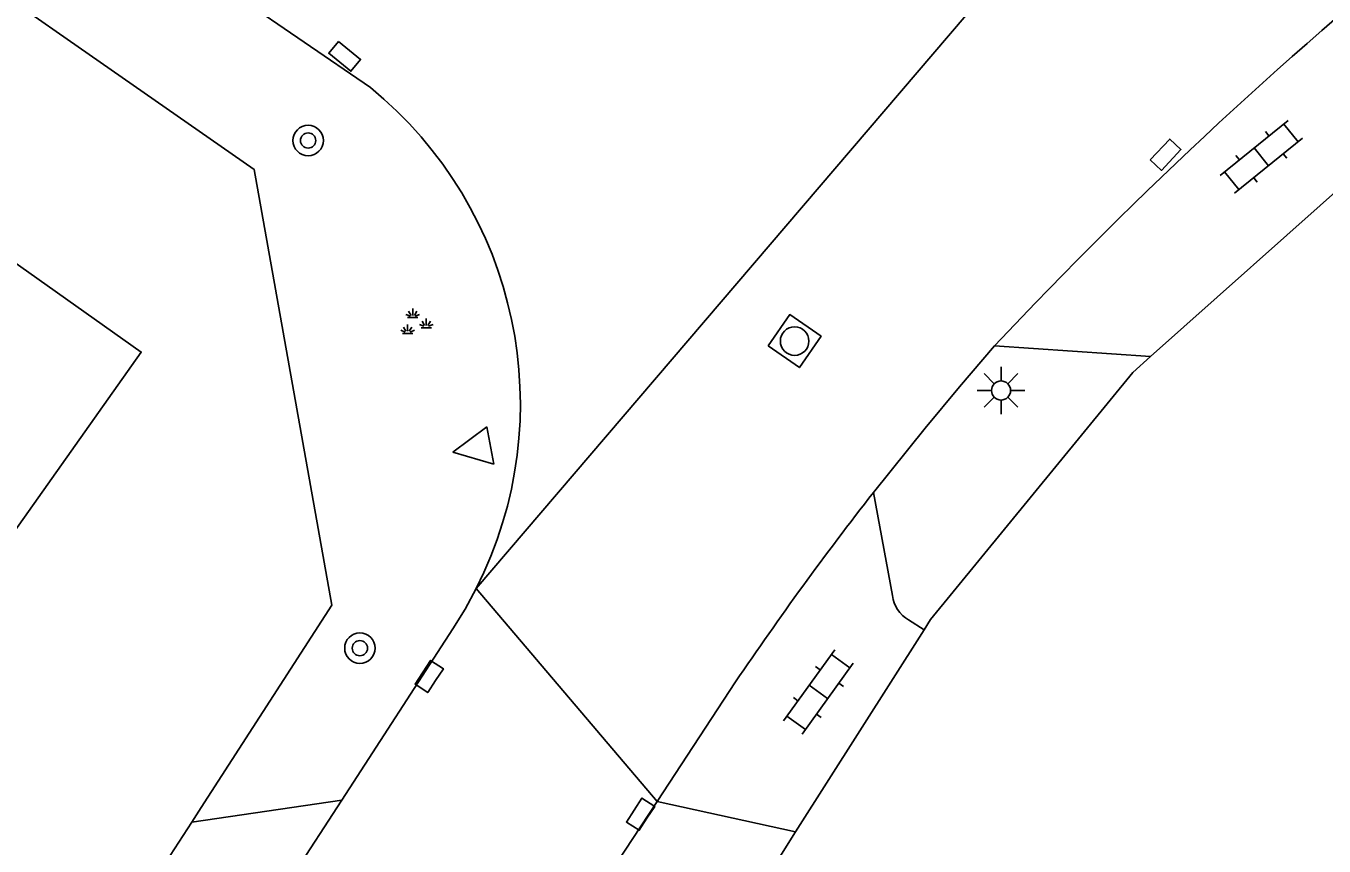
# Model space of a CAD drawing. Extents: x 136000 to 141014, y 402000 to 403500.
# Drawn here: x 139323.73 to 139357.82, y 402060.1 to 402081.64 of the extents above; entities that cross this region are included whole.
import ezdxf

# ---------------------------------------------------------------- set-up
doc = ezdxf.new("R2010")
doc.units = 0
for name, color, linetype in [('gg-afsc-erfafscheiding', 7, 'Continuous'), ('gg-afsc-hekwerk', 7, 'Continuous'), ('gg-bbg-hoofdgebouw', 7, 'Continuous'), ('gg-knt-verharding', 7, 'Continuous'), ('gt-grn-weggrens', 7, 'Continuous'), ('gt-symb-boom', 7, 'Continuous'), ('gt-symb-groenvak', 7, 'Continuous'), ('gt-symb-klinker verharding', 7, 'Continuous'), ('gt-symb-kolk', 7, 'Continuous'), ('gt-symb-kolk center center', 7, 'Continuous'), ('gt-symb-lichtmast', 7, 'Continuous'), ('gt-symb-rioolschacht', 7, 'Continuous'), ('gt-symb-waterafsluiter', 7, 'Continuous')]:
    doc.layers.add(name, color=color, linetype=linetype)

# ---------------------------------------------------------------- blocks, each defined once
blk = doc.blocks.new('gt0-LMAST')
at = {"layer": 'gt-symb-lichtmast'}
for p, q in [((-0.182, 0.173), (-0.447, 0.438)), ((-0.005, 0.246), (-0.005, 0.621)), ((0.172, 0.173), (0.437, 0.438)), ((-0.255, -0.004), (-0.63, -0.004)), ((-0.182, -0.181), (-0.447, -0.446)), ((-0.005, -0.254), (-0.005, -0.629)), ((0.437, -0.446), (0.172, -0.181)), ((0.245, -0.004), (0.62, -0.004))]:
    blk.add_line(p, q, dxfattribs=at)
blk.add_circle((-0.005, -0.004), 0.25, dxfattribs=at)
blk = doc.blocks.new('gt0-KOLKCC')
at = {"layer": 'gt-symb-kolk center center'}
blk.add_lwpolyline([(-0.375, 0.2), (0.375, 0.2), (0.375, -0.2), (-0.375, -0.2)], close=True, dxfattribs=at)
blk = doc.blocks.new('gt0-KL1')
at = {"layer": 'gt-symb-klinker verharding'}
for p, q in [((-0.5, 0.3), (-0.5, 0.45)), ((0.5, 0.3), (0.5, 0.45)), ((-1.15, 0.3), (1.15, 0.3)), ((-1, -0.3), (-1, 0.3)), ((0, -0.3), (0, 0.3)), ((1, -0.3), (1, 0.3)), ((-1.15, -0.3), (1.15, -0.3)), ((-0.5, -0.45), (-0.5, -0.3)), ((0.5, -0.45), (0.5, -0.3))]:
    blk.add_line(p, q, dxfattribs=at)
blk = doc.blocks.new('gt0-KOLK')
at = {"layer": 'gt-symb-kolk'}
blk.add_lwpolyline([(0, 0), (0.375, 0), (0.375, 0.4), (-0.375, 0.4), (-0.375, 0), (0, 0)], dxfattribs=at)
blk = doc.blocks.new('gt0-RS')
at = {"layer": 'gt-symb-rioolschacht'}
blk.add_lwpolyline([(-0.5, -0.5), (0.5, -0.5), (0.5, 0.5), (-0.5, 0.5)], close=True, dxfattribs=at)
blk.add_circle((0, 0), 0.375, dxfattribs=at)
blk = doc.blocks.new('gt0-BOOM')
at = {"layer": 'gt-symb-boom'}
for radius in [0.4, 0.2]:
    blk.add_circle((0, 0), radius, dxfattribs=at)
blk = doc.blocks.new('gt0-GRVAK')
at = {"layer": 'gt-symb-groenvak'}
for p, q in [((-0.047, 0.214), (-0.047, 0.393)), ((-0.11, 0.189), (-0.228, 0.24)), ((-0.182, 0.153), (0.088, 0.153)), ((-0.091, 0.211), (-0.156, 0.322)), ((-0.004, 0.211), (0.061, 0.322)), ((0.015, 0.189), (0.133, 0.24)), ((0.262, -0.052), (0.197, 0.059)), ((0.305, -0.049), (0.305, 0.13)), ((0.349, -0.052), (0.414, 0.059)), ((-0.245, -0.228), (-0.363, -0.177)), ((-0.318, -0.264), (-0.047, -0.264)), ((-0.226, -0.206), (-0.291, -0.095)), ((-0.183, -0.203), (-0.183, -0.024)), ((-0.139, -0.206), (-0.074, -0.095)), ((-0.12, -0.228), (-0.002, -0.177)), ((0.243, -0.074), (0.125, -0.023)), ((0.17, -0.11), (0.441, -0.11)), ((0.368, -0.074), (0.486, -0.023))]:
    blk.add_line(p, q, dxfattribs=at)
blk = doc.blocks.new('gt0-WAFSL')
at = {"layer": 'gt-symb-waterafsluiter'}
for p, q in [((-0.5, -0.333), (0, 0.667)), ((0, 0.667), (0.5, -0.333)), ((0.5, -0.333), (-0.5, -0.333))]:
    blk.add_line(p, q, dxfattribs=at)

msp = doc.modelspace()

# ---------------------------------------------------------------- linework, layer by layer
at = {"layer": 'gg-afsc-erfafscheiding'}
msp.add_line((139352.801, 402072.539), (139347.49, 402066.045), dxfattribs=at)
at = {"layer": 'gg-afsc-hekwerk'}
for p, q in [((139361.433, 402080.236), (139353.267, 402072.955)), ((139353.267, 402072.955), (139352.801, 402072.539)), ((139347.321, 402065.779), (139343.945, 402060.471)), ((139347.49, 402066.045), (139347.321, 402065.779)), ((139328.091, 402060.73), (139328.337, 402061.115)), ((139343.945, 402060.471), (139341.979, 402057.38))]:
    msp.add_line(p, q, dxfattribs=at)
msp.add_lwpolyline([(139318.945, 402085.392), (139329.722, 402077.872), (139331.767, 402066.424), (139328.337, 402061.115)], dxfattribs=at)
at = {"layer": 'gg-bbg-hoofdgebouw'}
msp.add_lwpolyline([(139312.463, 402052.868), (139326.758, 402073.071), (139314.679, 402081.633)], dxfattribs=at)
at = {"layer": 'gg-knt-verharding'}
for p, q in [((139332.777, 402080.022), (139323.212, 402086.581)), ((139353.267, 402072.955), (139349.171, 402073.233)), ((139345.989, 402069.386), (139346.484, 402066.677)), ((139346.91, 402066.04), (139347.321, 402065.779)), ((139340.307, 402061.27), (139342.366, 402064.408)), ((139325.15, 402050.778), (139332.031, 402061.304)), ((139328.091, 402060.73), (139332.031, 402061.304)), ((139337.535, 402057.045), (139340.307, 402061.27)), ((139343.945, 402060.471), (139340.307, 402061.27)), ((139324.3, 402054.938), (139328.091, 402060.73))]:
    msp.add_line(p, q, dxfattribs=at)
for points in [[(139345.989, 402069.386), (139347.343, 402071.076), (139348.248, 402072.161), (139349.171, 402073.233)], [(139332.031, 402061.304), (139334.942, 402065.803), (139335.264, 402066.323), (139335.556, 402066.861)]]:
    msp.add_lwpolyline(points, dxfattribs=at)
for centre, radius, start, end in [((139434.768, 401993.072), 117.272, 128.75844, 136.878), ((139325.98, 402071.713), 10.735, 333.1298, 50.7164), ((139417.29, 402013.685), 90.479, 142.003, 145.90257), ((139347.328, 402066.78), 0.85, 186.9825, 240.5635)]:
    msp.add_arc(centre, radius, start, end, dxfattribs=at)
at = {"layer": 'gt-grn-weggrens'}
for p, q in [((139335.556, 402066.861), (139352.119, 402086.249)), ((139340.307, 402061.27), (139335.556, 402066.861))]:
    msp.add_line(p, q, dxfattribs=at)

# ---------------------------------------------------------------- block references
at = {"layer": 'gt-symb-boom'}
for p in [(139331.142, 402078.629), (139332.502, 402065.297)]:
    msp.add_blockref('gt0-BOOM', p, dxfattribs=at)
at = {"layer": 'gt-symb-groenvak'}
msp.add_blockref('gt0-GRVAK', (139333.938, 402073.824), dxfattribs=at)
at = {"layer": 'gt-symb-klinker verharding'}
for p, rotation in [((139356.174, 402078.201), 38.91039738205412), ((139344.542, 402064.147), 54.19589409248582)]:
    msp.add_blockref('gt0-KL1', p, dxfattribs=dict(at, rotation=rotation))
at = {"layer": 'gt-symb-kolk', "rotation": 56.99293824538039}
for p in [(139334.49, 402064.443), (139340.04, 402060.827)]:
    msp.add_blockref('gt0-KOLK', p, dxfattribs=at)
at = {"layer": 'gt-symb-kolk center center'}
for p, rotation in [((139332.101, 402080.841), -39.03551289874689), ((139353.66, 402078.257), 47.10610927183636)]:
    msp.add_blockref('gt0-KOLKCC', p, dxfattribs=dict(at, rotation=rotation))
at = {"layer": 'gt-symb-lichtmast'}
msp.add_blockref('gt0-LMAST', (139349.343, 402072.068), dxfattribs=at)
at = {"layer": 'gt-symb-rioolschacht', "rotation": -34.61180637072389}
msp.add_blockref('gt0-RS', (139343.918, 402073.361), dxfattribs=at)
at = {"layer": 'gt-symb-waterafsluiter', "rotation": 100.14079314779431}
msp.add_blockref('gt0-WAFSL', (139335.599, 402070.562), dxfattribs=at)

doc.saveas('drawing.dxf')
